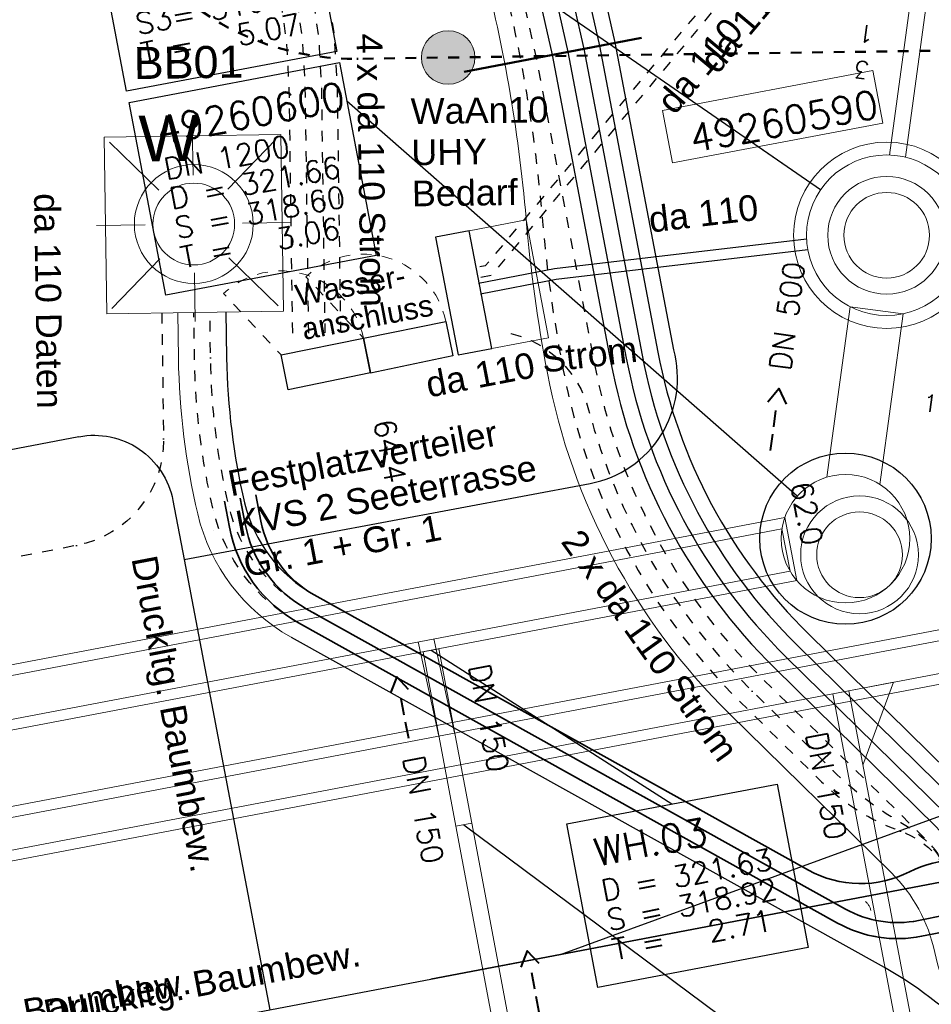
# Model space of a CAD drawing. Header units: metres. Extents: x -502 to 161, y -108 to 174.
# Tile 540 of 656: x -140 to -132, y 24 to 33. Entities that reach past the tile are written whole.
import ezdxf

# ---------------------------------------------------------------- set-up
doc = ezdxf.new("R2010")
doc.units = ezdxf.units.M
doc.header["$LTSCALE"] = 0.1
for name, pattern in [('103', [0.16875, 0.125, -0.01875, 0.00625, -0.01875]), ('2-1', [0.17, 0.06, -0.025, 0.06, -0.025]), ('202', [0.132, 0.0875, -0.019, 0.0065, -0.019]), ('237', [93, 75, -18]), ('33', [0.6, 0.2, -0.4])]:
    doc.linetypes.add(name, pattern=pattern)
for name, color, linetype in [('BRI31-005.05-5p02-Koordinierung Lageplan 4. BA ZOB West 2022-06-15', 7, 'Continuous'), ('BRI31-005.06-5f07-Koordinierung Lageplan 4. BA ZOB Fernbusbahnh', 7, 'Continuous'), ('BRI31-005.07-5f08-Koordinierung Lageplan 4. BA Radstation - Seeterrasse 2023-05-31', 7, 'Continuous'), ('BRI32-005.03-5f06-Koordinierung Schemaplan 4 BA ZOB Teilbereich 2 Ost - Bahnhofsallee 2023-01-21', 7, 'Continuous')]:
    doc.layers.add(name, color=color, linetype=linetype)
doc.styles.add('Arial', font='arial.ttf')
doc.styles.add('Txt', font='txt_____.ttf')

# ---------------------------------------------------------------- blocks, each defined once
blk = doc.blocks.new('WP_LP_1010')
at = {"color": 1, "linetype": 'Continuous', "lineweight": 9, "true_color": 0xff0000, "transparency": 33554687}
for p, q in [((0, 0.909893), (0, 0.454947)), ((-0.776636, 0.776649), (-0.321689, 0.321703)), ((0.321689, 0.321703), (0.776636, 0.776649)), ((-0.454947, 0), (-0.909893, 0)), ((0.454947, 0), (0.909893, 0)), ((-0.321689, -0.321689), (-0.776636, -0.776636)), ((0.321689, -0.321689), (0.776636, -0.776636)), ((0, -0.454947), (0, -0.909893))]:
    blk.add_line(p, q, dxfattribs=at)
at = {"color": 7, "linetype": 'Continuous', "lineweight": 20, "transparency": 33554687}
for p, q in [((0.8253, 0.8253), (-0.8253, 0.8253)), ((-0.8253, 0.8253), (-0.8253, -0.8253)), ((0.8253, 0.8253), (0.8253, -0.8253)), ((0.8253, -0.8253), (-0.8253, -0.8253))]:
    blk.add_line(p, q, dxfattribs=at)
for radius in [0.555163, 0.38185]:
    blk.add_circle((0, 0), radius, dxfattribs=at)
at = {"color": 1, "true_color": 0xff0000, "transparency": 33554687, "insert": (-0.503602, 1.019889), "char_height": 0.43, "attachment_point": 1, "line_spacing_factor": 0.25, "style": 'Arial'}
blk.add_mtext('W', dxfattribs=at)

msp = doc.modelspace()

# ---------------------------------------------------------------- hatches: boundary and pattern name
at = {"layer": 'BRI31-005.07-5f08-Koordinierung Lageplan 4. BA Radstation - Seeterrasse 2023-05-31', "linetype": 'Continuous', "lineweight": 0, "true_color": 0x00bfff, "transparency": 33554687}
h = msp.add_hatch(color=140, dxfattribs=at)
edge = h.paths.add_edge_path()
edge.add_arc((-136.2035, 32.4396), 0.25, 0, 90)
edge.add_arc((-136.2035, 32.4396), 0.25, 90, 180)
edge.add_arc((-136.2035, 32.4396), 0.25, 180, 270)
edge.add_arc((-136.2035, 32.4396), 0.25, 270, 360)

# ---------------------------------------------------------------- linework, layer by layer
at = {"layer": 'BRI31-005.05-5p02-Koordinierung Lageplan 4. BA ZOB West 2022-06-15', "color": 150, "linetype": 'Continuous', "lineweight": 25, "true_color": 0x007fff, "transparency": 33554687}
for p, q in [((-132.7244, 31.2049), (-137.6428, 34.5984)), ((-132.9431, 28.3408), (-137.1491, 32.0325)), ((-136.3631, 26.902), (-134.1139, 25.4666)), ((-136.0571, 25.273), (-133.5349, 23.3956))]:
    msp.add_line(p, q, dxfattribs=at)
at = {"layer": 'BRI31-005.05-5p02-Koordinierung Lageplan 4. BA ZOB West 2022-06-15', "color": 142, "linetype": 'Continuous', "lineweight": 35, "true_color": 0x0099cc, "transparency": 33554687}
msp.add_line((-136.3667, 23.8301), (-116.0951, 27.6913), dxfattribs=at)
at = {"layer": 'BRI31-005.05-5p02-Koordinierung Lageplan 4. BA ZOB West 2022-06-15', "color": 150, "linetype": 'Continuous', "lineweight": 18, "true_color": 0x007fff, "transparency": 33554687}
for p, q in [((-136.4845, 26.9805), (-136.289, 26.0987)), ((-136.3373, 27.0094), (-136.1426, 26.1311))]:
    msp.add_line(p, q, dxfattribs=at)
at = {"layer": 'BRI31-005.05-5p02-Koordinierung Lageplan 4. BA ZOB West 2022-06-15', "color": 7, "linetype": 'Continuous', "lineweight": 13, "transparency": 33554687}
msp.add_line((-132.4614, 26.5248), (-132.6088, 26.4967), dxfattribs=at)
at = {"layer": 'BRI31-005.05-5p02-Koordinierung Lageplan 4. BA ZOB West 2022-06-15', "color": 1, "linetype": 'Continuous', "lineweight": 18, "true_color": 0xff0000, "transparency": 33554687}
for p, q in [((-132.6088, 26.4967), (-131.7485, 21.9799)), ((-132.4614, 26.5248), (-131.6011, 22.008))]:
    msp.add_line(p, q, dxfattribs=at)
at = {"layer": 'BRI31-005.05-5p02-Koordinierung Lageplan 4. BA ZOB West 2022-06-15', "color": 7, "linetype": 'Continuous', "lineweight": 18, "transparency": 33554687, "flags": 128}
for points in [[(-139.7074, 34.7513), (-137.7424, 35.1239), (-137.2443, 32.4967), (-139.2092, 32.1241), (-139.7074, 34.7513)], [(-139.1824, 32.0203), (-137.2174, 32.3929), (-136.8758, 30.591), (-138.8407, 30.2184), (-139.1824, 32.0203)], [(-135.0964, 25.2803), (-133.1314, 25.6529), (-132.8419, 24.1261), (-134.8069, 23.7535), (-135.0964, 25.2803)]]:
    msp.add_lwpolyline(points, dxfattribs=at)
at = {"layer": 'BRI31-005.05-5p02-Koordinierung Lageplan 4. BA ZOB West 2022-06-15', "color": 150, "linetype": 'Continuous', "lineweight": 25, "true_color": 0x007fff, "transparency": 33554687, "flags": 128}
for points in [[(-139.7074, 34.7513), (-137.7424, 35.1239), (-137.2443, 32.4967), (-139.2092, 32.1241), (-139.7074, 34.7513)], [(-139.1824, 32.0203), (-137.2174, 32.3929), (-136.8758, 30.591), (-138.8407, 30.2184), (-139.1824, 32.0203)], [(-135.0964, 25.2803), (-133.1314, 25.6529), (-132.8419, 24.1261), (-134.8069, 23.7535), (-135.0964, 25.2803)]]:
    msp.add_lwpolyline(points, dxfattribs=at)
at = {"layer": 'BRI31-005.05-5p02-Koordinierung Lageplan 4. BA ZOB West 2022-06-15', "color": 7, "linetype": 'Continuous', "lineweight": 35, "transparency": 33554687, "flags": 128}
msp.add_lwpolyline([(-137.9985, 28.3529), (-137.9517, 28.1074), (-137.9517, 28.1074, 0.222031), (-137.456, 27.4213), (-137.456, 27.4213), (-132.8387, 24.8493), (-132.8387, 24.8493, 0.250888), (-131.8947, 24.8336), (-131.8947, 24.8336, -0.49815), (-130.4568, 24.1402), (-130.3624, 23.6677)], format="xyb", dxfattribs=at)
at = {"layer": 'BRI31-005.05-5p02-Koordinierung Lageplan 4. BA ZOB West 2022-06-15', "color": 1, "linetype": '237', "lineweight": 25, "true_color": 0xff0000, "transparency": 33554687, "flags": 128}
msp.add_lwpolyline([(-131.2239, 23.2192), (-131.2239, 23.2192, 0.081946), (-132.1286, 23.9386), (-132.1286, 23.9386), (-137.675, 27.0281), (-137.675, 27.0281, -0.222031), (-138.3937, 28.023), (-138.3937, 28.023), (-138.4406, 28.2686)], format="xyb", dxfattribs=at)
at = {"layer": 'BRI31-005.05-5p02-Koordinierung Lageplan 4. BA ZOB West 2022-06-15', "color": 190, "linetype": 'Continuous', "lineweight": 35, "true_color": 0x7f00ff, "transparency": 33554687, "flags": 128}
msp.add_lwpolyline([(-131.5364, 24.2798), (-131.7816, 24.2309), (-131.7816, 24.2309, -0.178125), (-132.5662, 24.354), (-132.5662, 24.354), (-137.602, 27.1592), (-137.602, 27.1592, -0.222031), (-138.2463, 28.0511), (-138.2463, 28.0511), (-138.2932, 28.2967)], format="xyb", dxfattribs=at)
at = {"layer": 'BRI31-005.05-5p02-Koordinierung Lageplan 4. BA ZOB West 2022-06-15', "color": 3, "linetype": 'Continuous', "lineweight": 35, "true_color": 0x00ff00, "transparency": 33554687, "flags": 128}
msp.add_lwpolyline([(-131.5657, 24.4269), (-131.8109, 24.378, -0.178125), (-132.4932, 24.4851), (-137.529, 27.2902), (-137.529, 27.2902, -0.222031), (-138.099, 28.0792), (-138.099, 28.0792), (-138.1459, 28.3248)], format="xyb", dxfattribs=at)
at = {"layer": 'BRI31-005.05-5p02-Koordinierung Lageplan 4. BA ZOB West 2022-06-15', "color": 150, "linetype": 'Continuous', "lineweight": 18, "true_color": 0x007fff, "transparency": 33554687, "flags": 128}
for points in [[(-199.1865, 14.9355), (-132.9464, 27.5531), (-133.0587, 28.1425), (-199.2988, 15.5249)], [(-199.16, 15.0424), (-133.0104, 27.6427), (-133.0852, 28.0356), (-199.2348, 15.4353)], [(-135.9834, 25.2868), (-136.2894, 26.9158), (-136.4368, 26.8882), (-136.1308, 25.2592)], [(-134.8544, 19.2789), (-135.9834, 25.2869), (-136.1308, 25.2591), (-135.0018, 19.2511)]]:
    msp.add_lwpolyline(points, dxfattribs=at)
at = {"layer": 'BRI31-005.05-5p02-Koordinierung Lageplan 4. BA ZOB West 2022-06-15', "color": 1, "linetype": 'Continuous', "lineweight": 18, "true_color": 0xff0000, "transparency": 33554687, "flags": 128}
for points in [[(-192.8945, 14.9125), (-129.0571, 27.0714), (-129.1507, 27.5625), (-192.9881, 15.4036)], [(-192.8784, 15.0173), (-129.1107, 27.163), (-129.1669, 27.4577), (-192.9345, 15.312)], [(-132.4614, 26.5248), (-132.0439, 26.6043), (-132.3291, 25.8301)]]:
    msp.add_lwpolyline(points, dxfattribs=at)
at = {"layer": 'BRI31-005.05-5p02-Koordinierung Lageplan 4. BA ZOB West 2022-06-15', "color": 150, "linetype": 'Continuous', "lineweight": 25, "true_color": 0x007fff, "transparency": 33554687}
msp.add_circle((-132.4921, 27.945), 0.8, dxfattribs=at)
at = {"layer": 'BRI31-005.06-5f07-Koordinierung Lageplan 4. BA ZOB Fernbusbahnh', "color": 142, "linetype": 'Continuous', "lineweight": 30, "true_color": 0x0099cc, "transparency": 33554687, "flags": 128}
msp.add_lwpolyline([(-196.8868, 12.3026), (-136.3667, 23.8301), (-135.1535, 24.0611), (-128.2846, 26.5673), (-128.2846, 26.5673, -0.040166), (-126.7385, 26.9945), (-126.7385, 26.9945), (-121.2724, 28.0416), (-121.2724, 28.0416, -0.112761), (-116.8214, 27.8844), (-116.8214, 27.8844), (-106.3982, 25.113)], format="xyb", dxfattribs=at)
at = {"layer": 'BRI31-005.07-5f08-Koordinierung Lageplan 4. BA Radstation - Seeterrasse 2023-05-31', "color": 1, "linetype": 'Continuous', "lineweight": 50, "true_color": 0xff0000, "transparency": 33554687}
msp.add_line((-136.0554, 32.3071), (-134.3971, 32.6229), dxfattribs=at)
msp.add_line((-136.0554, 32.3071), (-134.3971, 32.6229), dxfattribs=at)
at = {"layer": 'BRI31-005.07-5f08-Koordinierung Lageplan 4. BA Radstation - Seeterrasse 2023-05-31', "color": 150, "linetype": 'Continuous', "lineweight": 20, "true_color": 0x007fff, "transparency": 33554687}
for p, q in [((-132.7244, 31.2049), (-133.3066, 31.6066)), ((-132.7244, 31.2049), (-133.3066, 31.6066)), ((-136.3631, 26.902), (-134.1139, 25.4666)), ((-136.3631, 26.902), (-134.1139, 25.4666)), ((-136.0571, 25.273), (-133.5349, 23.3956)), ((-136.0571, 25.273), (-133.5349, 23.3956))]:
    msp.add_line(p, q, dxfattribs=at)
at = {"layer": 'BRI31-005.07-5f08-Koordinierung Lageplan 4. BA Radstation - Seeterrasse 2023-05-31', "color": 250, "linetype": 'Continuous', "lineweight": 20, "true_color": 0x333333, "transparency": 33554687}
for p, q in [((-135.4748, 30.9225), (-136.0062, 30.821)), ((-135.4748, 30.9225), (-136.0062, 30.821)), ((-135.2648, 29.8223), (-135.7962, 29.7209)), ((-135.2648, 29.8223), (-135.7962, 29.7209))]:
    msp.add_line(p, q, dxfattribs=at)
at = {"layer": 'BRI31-005.07-5f08-Koordinierung Lageplan 4. BA Radstation - Seeterrasse 2023-05-31', "color": 7, "linetype": 'Continuous', "lineweight": 9, "transparency": 33554687}
for p, q in [((-135.2648, 29.8223), (-135.4748, 30.9225)), ((-135.2648, 29.8223), (-135.4748, 30.9225)), ((-136.0062, 30.821), (-135.7962, 29.7209)), ((-136.0062, 30.821), (-135.7962, 29.7209)), ((-132.4614, 26.5248), (-132.6088, 26.4967)), ((-132.4614, 26.5248), (-132.6088, 26.4967))]:
    msp.add_line(p, q, dxfattribs=at)
at = {"layer": 'BRI31-005.07-5f08-Koordinierung Lageplan 4. BA Radstation - Seeterrasse 2023-05-31', "color": 7, "linetype": 'Continuous', "lineweight": 30, "transparency": 33554687}
for p, q in [((-132.8562, 30.7412), (-135.2111, 30.4641)), ((-132.8562, 30.7412), (-135.2111, 30.4641)), ((-132.8445, 30.6419), (-135.1959, 30.3652)), ((-132.8445, 30.6419), (-135.1959, 30.3652)), ((-135.2111, 30.4641), (-135.9214, 30.3285)), ((-135.2111, 30.4641), (-135.9214, 30.3285)), ((-135.1959, 30.3652), (-135.9027, 30.2302)), ((-135.1959, 30.3652), (-135.9027, 30.2302))]:
    msp.add_line(p, q, dxfattribs=at)
at = {"layer": 'BRI31-005.07-5f08-Koordinierung Lageplan 4. BA Radstation - Seeterrasse 2023-05-31', "color": 150, "linetype": 'Continuous', "lineweight": 13, "true_color": 0x007fff, "transparency": 33554687}
for p, q in [((-136.4845, 26.9805), (-136.289, 26.0987)), ((-136.4845, 26.9805), (-136.289, 26.0987)), ((-136.3373, 27.0094), (-136.1426, 26.1311)), ((-136.3373, 27.0094), (-136.1426, 26.1311))]:
    msp.add_line(p, q, dxfattribs=at)
at = {"layer": 'BRI31-005.07-5f08-Koordinierung Lageplan 4. BA Radstation - Seeterrasse 2023-05-31', "color": 1, "linetype": 'Continuous', "lineweight": 13, "true_color": 0xff0000, "transparency": 33554687}
for p, q in [((-132.6088, 26.4967), (-131.7485, 21.9799)), ((-132.6088, 26.4967), (-131.7485, 21.9799)), ((-132.6088, 26.4967), (-131.7485, 21.9799)), ((-132.6088, 26.4967), (-131.7485, 21.9799)), ((-132.4614, 26.5248), (-131.6011, 22.008)), ((-132.4614, 26.5248), (-131.6011, 22.008)), ((-132.4614, 26.5248), (-131.6011, 22.008)), ((-132.4614, 26.5248), (-131.6011, 22.008))]:
    msp.add_line(p, q, dxfattribs=at)
at = {"layer": 'BRI31-005.07-5f08-Koordinierung Lageplan 4. BA Radstation - Seeterrasse 2023-05-31', "color": 4, "linetype": '103', "lineweight": 50, "true_color": 0x00ffff, "transparency": 33554687, "flags": 128}
msp.add_lwpolyline([(-254.9323, 33.2388), (-254.9323, 33.2388, -0.133546), (-234.307, 40.072), (-234.307, 40.072), (-218.1974, 40.9476, -0.112636), (-213.1987, 40.0894, 0.175809), (-206.7253, 39.7865), (-199.6071, 41.9966), (-199.6071, 41.9966, -0.078169), (-198.0875, 42.321), (-198.0875, 42.321), (-197.1289, 42.3731, -0.05937), (-195.9481, 42.2971, 0.059369), (-194.7673, 42.2211), (-174.6311, 43.3154), (-169.7461, 43.3836), (-169.7461, 43.3836, 0.029754), (-166.4019, 43.6297), (-166.4019, 43.6297, -0.011354), (-164.1226, 43.8819), (-164.1226, 43.8819, 0.110668), (-162.0389, 44.5447), (-162.0389, 44.5447), (-161.5755, 44.8167), (-160.5386, 45.4255, -0.34828), (-156.8475, 44.9074), (-154.481, 42.4229), (-154.481, 42.4229, 0.105958), (-147.6918, 37.7922), (-147.6918, 37.7922), (-147.6918, 37.7922, -0.052347), (-138.4897, 32.8595), (-138.4897, 32.8595), (-138.4897, 32.8595, 0.153853), (-137.05, 32.4278), (-137.05, 32.4278), (-136.2035, 32.4396), (-129.921, 32.5273), (-129.921, 32.5273, 0.3685), (-125.043, 36.8064), (-125.043, 36.8064), (-123.4213, 47.9433, -0.104398), (-122.7079, 49.8817), (-117.1746, 58.6941), (-117.1746, 58.6941, -0.222151), (-112.5109, 61.7026), (-112.5109, 61.7026)], format="xyb", dxfattribs=at)
at = {"layer": 'BRI31-005.07-5f08-Koordinierung Lageplan 4. BA Radstation - Seeterrasse 2023-05-31', "color": 3, "linetype": 'Continuous', "lineweight": 30, "true_color": 0x00ff00, "transparency": 33554687, "flags": 128}
for points in [[(-152.0077, 44.0978), (-149.1285, 41.1862), (-149.1285, 41.1862, 0.112767), (-147.1905, 39.9592), (-147.1905, 39.9592), (-145.414, 39.331, 0.037213), (-142.3995, 38.5114, -0.01205), (-139.3399, 37.8426), (-139.3399, 37.8426, -0.285044), (-134.9815, 33.4029), (-134.9815, 33.4029), (-134.7896, 32.5481), (-134.2449, 29.6871), (-134.2449, 29.6871, 0.152657), (-132.8378, 27.0562), (-132.8378, 27.0562), (-131.3428, 25.5869, -0.007309), (-131.3097, 25.5538, -0.145681), (-130.6377, 24.2823), (-130.5091, 23.6383)], [(-147.1905, 39.9592), (-145.414, 39.331, 0.037213), (-142.3995, 38.5114, -0.01205), (-139.3399, 37.8426), (-139.3399, 37.8426, -0.285044), (-134.9815, 33.4029), (-134.9815, 33.4029), (-134.7896, 32.5481), (-134.2449, 29.6871), (-134.2449, 29.6871, 0.152657), (-132.8378, 27.0562), (-132.8378, 27.0562), (-131.3428, 25.5869, -0.007309), (-131.3097, 25.5538, -0.145681), (-130.6377, 24.2823), (-130.5091, 23.6383)]]:
    msp.add_lwpolyline(points, format="xyb", dxfattribs=at)
at = {"layer": 'BRI31-005.07-5f08-Koordinierung Lageplan 4. BA Radstation - Seeterrasse 2023-05-31', "color": 7, "linetype": 'Continuous', "lineweight": 30, "transparency": 33554687, "flags": 128}
for points in [[(-152.1144, 43.9923), (-149.2351, 41.0807), (-149.2351, 41.0807, 0.112774), (-147.2405, 39.8177), (-147.2405, 39.8177), (-145.464, 39.1896, 0.037032), (-142.4429, 38.367, -0.012109), (-139.3754, 37.6969), (-139.3754, 37.6969, -0.285019), (-135.1279, 33.3705), (-135.1279, 33.3705), (-134.937, 32.5201), (-134.3923, 29.6591), (-134.3923, 29.6591, 0.152657), (-132.943, 26.9492), (-132.943, 26.9492), (-131.4479, 25.4799), (-131.4479, 25.4799, -0.007585), (-131.4168, 25.4487), (-131.4168, 25.4487), (-131.4168, 25.4487, -0.145681), (-130.7848, 24.253), (-130.7848, 24.253), (-130.6564, 23.609)], [(-152.0421, 42.7598, 0.088832), (-151.208, 42.1778), (-151.208, 42.1778, -0.089956), (-150.3756, 41.5941), (-150.3756, 41.5941), (-149.555, 40.7642, 0.115671), (-147.3292, 39.3722), (-144.4759, 38.3994, 0.064694), (-143.4698, 38.1986), (-143.4698, 38.1986, -0.030773), (-142.4998, 38.0724), (-142.4998, 38.0724), (-142.4998, 38.0724, -0.012109), (-139.4465, 37.4055), (-139.4465, 37.4055), (-139.4465, 37.4055, -0.284968), (-135.4209, 33.3058), (-135.4209, 33.3058), (-135.2317, 32.464), (-134.687, 29.603, 0.152638), (-133.1535, 26.7355), (-131.6461, 25.2538, -0.150399), (-131.3244, 24.6586)], [(-147.2405, 39.8177), (-145.464, 39.1896, 0.037032), (-142.4429, 38.367, -0.012109), (-139.3754, 37.6969), (-139.3754, 37.6969, -0.285019), (-135.1279, 33.3705), (-135.1279, 33.3705), (-134.937, 32.5201), (-134.3923, 29.6591), (-134.3923, 29.6591, 0.152657), (-132.943, 26.9492), (-132.943, 26.9492), (-131.4479, 25.4799), (-131.4479, 25.4799, -0.007585), (-131.4168, 25.4487), (-131.4168, 25.4487), (-131.4168, 25.4487, -0.145681), (-130.7848, 24.253), (-130.7848, 24.253), (-130.6564, 23.609)], [(-135.2744, 33.3382), (-135.0843, 32.492), (-134.5396, 29.631, 0.152638), (-133.0484, 26.8425), (-131.5409, 25.3607), (-131.5409, 25.3607, -0.1504), (-131.1773, 24.6879), (-131.1773, 24.6879)], [(-138.279, 30.0631), (-138.2726, 29.6349, 0.054315), (-138.1044, 28.279, 0.210693), (-137.456, 27.4213), (-132.8387, 24.8493), (-132.8387, 24.8493, 0.250888), (-131.8947, 24.8336), (-131.8947, 24.8336, -0.49815), (-130.4568, 24.1402), (-130.3624, 23.6677)], [(-138.279, 30.0631), (-138.2726, 29.6349, 0.054315), (-138.1044, 28.279, 0.210693), (-137.456, 27.4213), (-132.8387, 24.8493), (-132.8387, 24.8493, 0.250888), (-131.8947, 24.8336), (-131.8947, 24.8336, -0.49815), (-130.4568, 24.1402), (-130.3624, 23.6677)]]:
    msp.add_lwpolyline(points, format="xyb", dxfattribs=at)
at = {"layer": 'BRI31-005.07-5f08-Koordinierung Lageplan 4. BA Radstation - Seeterrasse 2023-05-31', "color": 3, "linetype": '2-1', "lineweight": 30, "true_color": 0x00ff00, "transparency": 33554687, "flags": 128}
for points in [[(-137.2054, 29.8701), (-137.2375, 32.1677, 0.350863), (-141.5665, 37.4252, 0.004054), (-142.5852, 37.6306, 0.030773), (-143.5002, 37.7496), (-143.5002, 37.7496, -0.06529), (-144.6301, 37.9765), (-144.6301, 37.9765), (-147.4744, 38.9463, -0.115703), (-149.875, 40.4478), (-150.6956, 41.2776), (-150.6956, 41.2776, -0.021743), (-151.3681, 42.0195), (-151.3681, 42.0195), (-151.3681, 42.0195, 0.022861), (-152.0421, 42.7598), (-152.0421, 42.7598)], [(-131.4715, 24.6292, 0.1504), (-131.7512, 25.1468), (-133.2587, 26.6285, -0.152638), (-134.8343, 29.5749), (-135.379, 32.4359), (-135.5673, 33.2734), (-135.5673, 33.2734, 0.284942), (-139.4821, 37.2597), (-139.4821, 37.2597), (-139.4821, 37.2597, 0.012109), (-142.5283, 37.9252), (-142.5283, 37.9252), (-142.5283, 37.9252, 0.030773), (-143.4799, 38.0489), (-143.4799, 38.0489), (-143.4799, 38.0489, -0.06529), (-144.5333, 38.2605), (-144.5333, 38.2605), (-147.3776, 39.2302), (-147.3776, 39.2302, -0.115682), (-149.6617, 40.6588), (-149.6617, 40.6588), (-150.4823, 41.4886, 0.089986), (-151.3144, 42.072, -0.088862), (-152.1483, 42.6539)], [(-152.1483, 42.6539), (-152.1483, 42.6539, -0.02287), (-151.4744, 41.9138), (-151.4744, 41.9138), (-151.4744, 41.9138, 0.021749), (-150.8023, 41.1722), (-150.8023, 41.1722), (-149.9817, 40.3424, 0.115713), (-147.5228, 38.8043), (-144.6881, 37.8378, 0.065846), (-143.5104, 37.5999, -0.031099), (-142.6043, 37.4815), (-142.6043, 37.4815, -0.004017), (-141.5973, 37.2784), (-141.5973, 37.2784, -0.350863), (-137.3875, 32.1656), (-137.3875, 32.1656), (-137.3554, 29.868)], [(-137.5054, 29.8659), (-137.5375, 32.1635, 0.350863), (-141.6282, 37.1316), (-141.6282, 37.1316, 0.004017), (-142.6327, 37.3342), (-142.6327, 37.3342), (-142.6327, 37.3342, 0.031105), (-143.5206, 37.4503), (-143.5206, 37.4503), (-143.5206, 37.4503, -0.065289), (-144.7269, 37.6926), (-144.7269, 37.6926), (-147.5712, 38.6623), (-147.5712, 38.6623, -0.115723), (-150.0883, 40.2369), (-150.0883, 40.2369), (-150.9089, 41.0667, -0.021756), (-151.5809, 41.8081), (-151.5809, 41.8081, 0.022877), (-152.2544, 42.5479), (-152.2544, 42.5479)], [(-137.6554, 29.8638), (-137.6874, 32.1614, 0.350863), (-141.659, 36.9848), (-141.659, 36.9848, 0.004054), (-142.6706, 37.1888), (-142.6706, 37.1888), (-142.6706, 37.1888, 0.030773), (-143.5307, 37.3006), (-143.5307, 37.3006, -0.065839), (-144.7854, 37.554), (-147.6196, 38.5203), (-147.6196, 38.5203, -0.115732), (-150.195, 40.1314), (-150.195, 40.1314), (-151.0156, 40.9612), (-151.0156, 40.9612, -0.021762), (-151.6873, 41.7024), (-151.6873, 41.7024), (-151.6873, 41.7024, 0.02288), (-152.3606, 42.442), (-152.3606, 42.442)], [(-131.5657, 24.4269), (-131.8109, 24.378, -0.178125), (-132.4932, 24.4851), (-137.529, 27.2902), (-137.529, 27.2902, -0.210693), (-138.2504, 28.2445), (-138.2504, 28.2445), (-138.2504, 28.2445, -0.054315), (-138.4226, 29.6327), (-138.4226, 29.6327), (-138.429, 30.061)], [(-131.5657, 24.4269), (-131.8109, 24.378, -0.178125), (-132.4932, 24.4851), (-137.529, 27.2902), (-137.529, 27.2902, -0.210693), (-138.2504, 28.2445), (-138.2504, 28.2445), (-138.2504, 28.2445, -0.054315), (-138.4226, 29.6327), (-138.4226, 29.6327), (-138.429, 30.061)], [(-135.6179, 29.8628), (-135.6179, 29.8628, -0.273925), (-134.891, 29.1483), (-134.891, 29.1483), (-134.891, 29.1483, 0.134498), (-133.3638, 26.5215), (-133.3638, 26.5215), (-132.6102, 25.7807, 0.064391), (-131.9294, 25.2652), (-131.9294, 25.2652, -0.216877), (-131.4715, 24.6292), (-131.4715, 24.6292)], [(-135.6179, 29.8628), (-135.6179, 29.8628, -0.273925), (-134.891, 29.1483), (-134.891, 29.1483), (-134.891, 29.1483, 0.134498), (-133.3638, 26.5215), (-133.3638, 26.5215), (-132.6102, 25.7807, 0.064391), (-131.9294, 25.2652), (-131.9294, 25.2652, -0.216877), (-131.4715, 24.6292), (-131.4715, 24.6292)]]:
    msp.add_lwpolyline(points, format="xyb", dxfattribs=at)
at = {"layer": 'BRI31-005.07-5f08-Koordinierung Lageplan 4. BA Radstation - Seeterrasse 2023-05-31', "color": 190, "linetype": '2-1', "lineweight": 30, "true_color": 0x7f00ff, "transparency": 33554687, "flags": 128}
for points in [[(-141.1509, 41.862), (-138.5571, 39.9265, -0.172085), (-136.7004, 37.1469), (-135.7102, 33.2372), (-135.7102, 33.2372, -0.040718), (-135.3278, 30.964), (-135.3278, 30.964, 0.025662), (-135.1293, 29.5201), (-135.1293, 29.5201, 0.152696), (-133.469, 26.4146), (-133.469, 26.4146), (-132.7161, 25.6746, 0.109772), (-131.9787, 25.2141), (-131.9787, 25.2141, -0.264521), (-131.4717, 24.6292), (-131.4717, 24.6292)], [(-138.8789, 30.0547), (-138.8614, 28.8788), (-138.8614, 28.8788, -0.364202), (-139.6738, 27.8816), (-139.6738, 27.8816), (-152.3904, 25.4542), (-152.3904, 25.4542, -0.198912), (-153.1399, 25.6093), (-153.1399, 25.6093), (-153.9752, 26.1768)], [(-138.8789, 30.0547), (-138.8614, 28.8788), (-138.8614, 28.8788, -0.364202), (-139.6738, 27.8816), (-139.6738, 27.8816), (-152.3904, 25.4542), (-152.3904, 25.4542, -0.198912), (-153.1399, 25.6093), (-153.1399, 25.6093), (-153.9752, 26.1768)], [(-131.5364, 24.2798), (-131.7816, 24.2309), (-131.7816, 24.2309, -0.178125), (-132.5662, 24.354), (-132.5662, 24.354), (-137.602, 27.1592), (-137.602, 27.1592, -0.210693), (-138.3964, 28.2101), (-138.3964, 28.2101), (-138.3964, 28.2101, -0.054315), (-138.5726, 29.6305), (-138.5726, 29.6305), (-138.579, 30.0589)], [(-131.5364, 24.2798), (-131.7816, 24.2309), (-131.7816, 24.2309, -0.178125), (-132.5662, 24.354), (-132.5662, 24.354), (-137.602, 27.1592), (-137.602, 27.1592, -0.210693), (-138.3964, 28.2101), (-138.3964, 28.2101), (-138.3964, 28.2101, -0.054315), (-138.5726, 29.6305), (-138.5726, 29.6305), (-138.579, 30.0589)]]:
    msp.add_lwpolyline(points, format="xyb", dxfattribs=at)
at = {"layer": 'BRI31-005.07-5f08-Koordinierung Lageplan 4. BA Radstation - Seeterrasse 2023-05-31', "color": 1, "linetype": 'Continuous', "lineweight": 20, "true_color": 0xff0000, "transparency": 33554687, "flags": 128}
for points in [[(-131.2897, 23.2966, -0.117463), (-131.6584, 24.0791), (-131.6584, 24.0791, 0.147933), (-132.0667, 24.8259), (-132.0667, 24.8259), (-133.5762, 26.3096, -0.152515), (-135.2764, 29.4908, -0.025735), (-135.4751, 30.9353), (-135.4751, 30.9353, 0.044386), (-135.9097, 33.4089), (-135.9097, 33.4089, 0.089102), (-136.6633, 35.0083), (-136.6633, 35.0083, 0.034764), (-137.6968, 36.2668), (-137.6968, 36.2668)], [(-131.2897, 23.2966, -0.117463), (-131.6584, 24.0791), (-131.6584, 24.0791, 0.147933), (-132.0667, 24.8259), (-132.0667, 24.8259), (-133.5762, 26.3096, -0.152515), (-135.2764, 29.4908, -0.025735), (-135.4751, 30.9353), (-135.4751, 30.9353, 0.044386), (-135.9097, 33.4089), (-135.9097, 33.4089, 0.089102), (-136.6633, 35.0083), (-136.6633, 35.0083, 0.034764), (-137.6968, 36.2668), (-137.6968, 36.2668)], [(-131.2239, 23.2192), (-131.2239, 23.2192, 0.081946), (-132.1286, 23.9386), (-132.1286, 23.9386), (-137.675, 27.0281, -0.210693), (-138.5423, 28.1756), (-138.5423, 28.1756, -0.054314), (-138.7226, 29.6282), (-138.7226, 29.6282), (-138.7289, 30.0568)], [(-131.2239, 23.2192), (-131.2239, 23.2192, 0.081946), (-132.1286, 23.9386), (-132.1286, 23.9386), (-137.675, 27.0281, -0.210693), (-138.5423, 28.1756), (-138.5423, 28.1756, -0.054314), (-138.7226, 29.6282), (-138.7226, 29.6282), (-138.7289, 30.0568)]]:
    msp.add_lwpolyline(points, format="xyb", dxfattribs=at)
at = {"layer": 'BRI31-005.07-5f08-Koordinierung Lageplan 4. BA Radstation - Seeterrasse 2023-05-31', "color": 7, "linetype": '202', "lineweight": 30, "transparency": 33554687, "flags": 128}
for points in [[(-132.6577, 34.0501), (-132.8912, 34.0296), (-135.8564, 30.4936), (-135.9495, 30.4758)], [(-132.6577, 34.0501), (-132.8912, 34.0296), (-135.8564, 30.4936), (-135.9495, 30.4758)], [(-132.649, 33.9505), (-132.8412, 33.9336), (-135.8027, 30.402), (-135.9308, 30.3776)], [(-132.649, 33.9505), (-132.8412, 33.9336), (-135.8027, 30.402), (-135.9308, 30.3776)]]:
    msp.add_lwpolyline(points, dxfattribs=at)
at = {"layer": 'BRI31-005.07-5f08-Koordinierung Lageplan 4. BA Radstation - Seeterrasse 2023-05-31', "color": 142, "linetype": 'Continuous', "lineweight": 30, "true_color": 0x0099cc, "transparency": 33554687, "flags": 128}
for points in [[(-138.6695, 27.7505), (-134.878, 28.4605), (-134.878, 28.4605, 0.437807), (-134.0965, 29.7095), (-134.0965, 29.7095), (-134.6427, 32.5786), (-134.8351, 33.4357, 0.177496)], [(-139.6522, 28.8975), (-146.8506, 27.5189, -0.165426), (-150.0401, 27.9641)], [(-139.6522, 28.8975), (-139.6522, 28.8975, -0.414515), (-138.7743, 28.3012), (-138.7743, 28.3012), (-138.6695, 27.7505), (-137.8684, 23.544)], [(-196.8868, 12.3026), (-136.3667, 23.8301), (-135.1535, 24.0611), (-128.2846, 26.5673), (-128.2846, 26.5673, -0.040166), (-126.7385, 26.9945), (-126.7385, 26.9945), (-121.2724, 28.0416), (-121.2724, 28.0416, -0.112761), (-116.8214, 27.8844), (-116.8214, 27.8844), (-106.3982, 25.113)], [(-196.8868, 12.3026), (-136.3667, 23.8301), (-135.1535, 24.0611), (-128.2846, 26.5673), (-128.2846, 26.5673, -0.040166), (-126.7385, 26.9945), (-126.7385, 26.9945), (-121.2724, 28.0416), (-121.2724, 28.0416, -0.112761), (-116.8214, 27.8844), (-116.8214, 27.8844), (-106.3982, 25.113)]]:
    msp.add_lwpolyline(points, format="xyb", dxfattribs=at)
at = {"layer": 'BRI31-005.07-5f08-Koordinierung Lageplan 4. BA Radstation - Seeterrasse 2023-05-31', "color": 150, "linetype": 'Continuous', "lineweight": 13, "true_color": 0x007fff, "transparency": 33554687, "flags": 128}
for points in [[(-131.9322, 31.5083), (-131.7172, 33.0898), (-131.8658, 33.11), (-132.0809, 31.5285)], [(-131.9322, 31.5083), (-131.7172, 33.0898), (-131.8658, 33.11), (-132.0809, 31.5285)], [(-132.171, 28.4518), (-131.9546, 30.0447), (-132.45, 30.112), (-132.6664, 28.5191)], [(-132.171, 28.4518), (-131.9546, 30.0447), (-132.45, 30.112), (-132.6664, 28.5191)], [(-199.1865, 14.9355), (-132.9464, 27.5531), (-133.0587, 28.1425), (-199.2988, 15.5249)], [(-199.1865, 14.9355), (-132.9464, 27.5531), (-133.0587, 28.1425), (-199.2988, 15.5249)], [(-199.16, 15.0424), (-133.0104, 27.6427), (-133.0852, 28.0356), (-199.2348, 15.4353)], [(-199.16, 15.0424), (-133.0104, 27.6427), (-133.0852, 28.0356), (-199.2348, 15.4353)], [(-135.9834, 25.2868), (-136.2894, 26.9158), (-136.4368, 26.8882), (-136.1308, 25.2592)], [(-135.9834, 25.2868), (-136.2894, 26.9158), (-136.4368, 26.8882), (-136.1308, 25.2592)], [(-134.8544, 19.2789), (-135.9834, 25.2869), (-136.1308, 25.2591), (-135.0018, 19.2511)], [(-134.8544, 19.2789), (-135.9834, 25.2869), (-136.1308, 25.2591), (-135.0018, 19.2511)]]:
    msp.add_lwpolyline(points, dxfattribs=at)
at = {"layer": 'BRI31-005.07-5f08-Koordinierung Lageplan 4. BA Radstation - Seeterrasse 2023-05-31', "color": 7, "linetype": 'Continuous', "lineweight": 13, "transparency": 33554687, "flags": 128}
for points in [[(-134.2011, 31.9459), (-132.2361, 32.3185), (-132.143, 31.8273), (-134.108, 31.4547), (-134.2011, 31.9459)], [(-134.2011, 31.9459), (-132.2361, 32.3185), (-132.143, 31.8273), (-134.108, 31.4547), (-134.2011, 31.9459)], [(-135.0964, 25.2803), (-133.1314, 25.6529), (-132.8419, 24.1261), (-134.8069, 23.7535), (-135.0964, 25.2803)], [(-135.0964, 25.2803), (-133.1314, 25.6529), (-132.8419, 24.1261), (-134.8069, 23.7535), (-135.0964, 25.2803)]]:
    msp.add_lwpolyline(points, dxfattribs=at)
at = {"layer": 'BRI31-005.07-5f08-Koordinierung Lageplan 4. BA Radstation - Seeterrasse 2023-05-31', "color": 150, "linetype": 'Continuous', "lineweight": 20, "true_color": 0x007fff, "transparency": 33554687, "flags": 128}
for points in [[(-134.2011, 31.9459), (-132.2361, 32.3185), (-132.143, 31.8273), (-134.108, 31.4547), (-134.2011, 31.9459)], [(-134.2011, 31.9459), (-132.2361, 32.3185), (-132.143, 31.8273), (-134.108, 31.4547), (-134.2011, 31.9459)], [(-135.0964, 25.2803), (-133.1314, 25.6529), (-132.8419, 24.1261), (-134.8069, 23.7535), (-135.0964, 25.2803)], [(-135.0964, 25.2803), (-133.1314, 25.6529), (-132.8419, 24.1261), (-134.8069, 23.7535), (-135.0964, 25.2803)]]:
    msp.add_lwpolyline(points, dxfattribs=at)
at = {"layer": 'BRI31-005.07-5f08-Koordinierung Lageplan 4. BA Radstation - Seeterrasse 2023-05-31', "color": 7, "linetype": 'Continuous', "lineweight": 30, "transparency": 33554687, "flags": 128}
for points in [[(-136.1105, 29.6609), (-135.7962, 29.7209), (-136.0062, 30.821), (-136.3205, 30.761), (-136.1105, 29.6609)], [(-136.1105, 29.6609), (-135.7962, 29.7209), (-136.0062, 30.821), (-136.3205, 30.761), (-136.1105, 29.6609)], [(-136.9948, 29.8179), (-136.2256, 29.9749), (-136.1596, 29.6515), (-136.9281, 29.4913), (-136.9948, 29.8179)], [(-136.9948, 29.8179), (-136.2256, 29.9749), (-136.1596, 29.6515), (-136.9281, 29.4913), (-136.9948, 29.8179)], [(-137.7639, 29.661), (-136.9948, 29.8179), (-136.9288, 29.4946), (-137.6973, 29.3343), (-137.7639, 29.661)], [(-137.7639, 29.661), (-136.9948, 29.8179), (-136.9288, 29.4946), (-137.6973, 29.3343), (-137.7639, 29.661)]]:
    msp.add_lwpolyline(points, dxfattribs=at)
at = {"layer": 'BRI31-005.07-5f08-Koordinierung Lageplan 4. BA Radstation - Seeterrasse 2023-05-31', "color": 7, "linetype": '202', "lineweight": 13, "transparency": 33554687, "flags": 128}
for points in [[(-136.2256, 29.9749, 0.586624), (-137.5314, 30.3909), (-136.9948, 29.8179)], [(-136.2256, 29.9749, 0.586624), (-137.5314, 30.3909), (-136.9948, 29.8179)], [(-136.9948, 29.8179, 0.586625), (-138.3005, 30.2339), (-137.7639, 29.661)], [(-136.9948, 29.8179, 0.586625), (-138.3005, 30.2339), (-137.7639, 29.661)]]:
    msp.add_lwpolyline(points, format="xyb", dxfattribs=at)
at = {"layer": 'BRI31-005.07-5f08-Koordinierung Lageplan 4. BA Radstation - Seeterrasse 2023-05-31', "color": 1, "linetype": 'Continuous', "lineweight": 13, "true_color": 0xff0000, "transparency": 33554687, "flags": 128}
for points in [[(-192.8945, 14.9125), (-129.0571, 27.0714), (-129.1507, 27.5625), (-192.9881, 15.4036)], [(-192.8945, 14.9125), (-129.0571, 27.0714), (-129.1507, 27.5625), (-192.9881, 15.4036)], [(-192.8784, 15.0173), (-129.1107, 27.163), (-129.1669, 27.4577), (-192.9345, 15.312)], [(-192.8784, 15.0173), (-129.1107, 27.163), (-129.1669, 27.4577), (-192.9345, 15.312)], [(-132.4614, 26.5248), (-132.0439, 26.6043), (-132.3291, 25.8301)], [(-132.4614, 26.5248), (-132.0439, 26.6043), (-132.3291, 25.8301)], [(-132.4614, 26.5248), (-132.0439, 26.6043), (-132.3291, 25.8301)], [(-132.4614, 26.5248), (-132.0439, 26.6043), (-132.3291, 25.8301)]]:
    msp.add_lwpolyline(points, dxfattribs=at)
at = {"layer": 'BRI31-005.07-5f08-Koordinierung Lageplan 4. BA Radstation - Seeterrasse 2023-05-31', "color": 6, "linetype": '33', "lineweight": 9, "true_color": 0xff00ff, "transparency": 33554687, "flags": 128}
msp.add_lwpolyline([(-132.2561, 24.4727, 0.216877), (-132.3266, 24.5707)], format="xyb", dxfattribs=at)
msp.add_lwpolyline([(-132.2561, 24.4727, 0.216877), (-132.3266, 24.5707)], format="xyb", dxfattribs=at)
at = {"layer": 'BRI31-005.07-5f08-Koordinierung Lageplan 4. BA Radstation - Seeterrasse 2023-05-31', "color": 7, "linetype": 'Continuous', "lineweight": 20, "transparency": 33554687}
msp.add_circle((-136.2035, 32.4396), 0.25, dxfattribs=at)
at = {"layer": 'BRI31-005.07-5f08-Koordinierung Lageplan 4. BA Radstation - Seeterrasse 2023-05-31', "color": 150, "linetype": 'Continuous', "lineweight": 20, "true_color": 0x007fff, "transparency": 33554687}
for centre, radius in [((-132.1071, 30.779), 0.87), ((-132.1071, 30.779), 0.87), ((-132.1071, 30.779), 0.75), ((-132.1071, 30.779), 0.75), ((-132.1074, 30.779), 0.55), ((-132.1074, 30.779), 0.55), ((-132.1074, 30.779), 0.4), ((-132.1074, 30.779), 0.4), ((-132.4921, 27.945), 0.8), ((-132.4921, 27.945), 0.8), ((-132.4921, 27.945), 0.6), ((-132.4921, 27.945), 0.6), ((-132.3608, 27.7942), 0.55), ((-132.3608, 27.7942), 0.55), ((-132.3608, 27.7942), 0.4), ((-132.3608, 27.7942), 0.4)]:
    msp.add_circle(centre, radius, dxfattribs=at)
at = {"layer": 'BRI32-005.03-5f06-Koordinierung Schemaplan 4 BA ZOB Teilbereich 2 Ost - Bahnhofsallee 2023-01-21', "color": 142, "linetype": 'Continuous', "lineweight": 30, "true_color": 0x0099cc, "transparency": 33554687}
msp.add_line((-136.3667, 23.8301), (-116.0951, 27.6913), dxfattribs=at)
at = {"layer": 'BRI32-005.03-5f06-Koordinierung Schemaplan 4 BA ZOB Teilbereich 2 Ost - Bahnhofsallee 2023-01-21', "color": 1, "linetype": 'Continuous', "lineweight": 13, "true_color": 0xff0000, "transparency": 33554687, "flags": 128}
for points in [[(-192.8945, 14.9125), (-129.0571, 27.0714), (-129.1507, 27.5625), (-192.9881, 15.4036)], [(-192.8784, 15.0173), (-129.1107, 27.163), (-129.1669, 27.4577), (-192.9345, 15.312)]]:
    msp.add_lwpolyline(points, dxfattribs=at)

# ---------------------------------------------------------------- block references
at = {"layer": 'BRI31-005.07-5f08-Koordinierung Lageplan 4. BA Radstation - Seeterrasse 2023-05-31', "color": 7, "transparency": 33554687, "rotation": 0.8539123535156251}
msp.add_blockref('WP_LP_1010', (-138.5794, 30.884), dxfattribs=at)
msp.add_blockref('WP_LP_1010', (-138.5794, 30.884), dxfattribs=at)

# ---------------------------------------------------------------- texts
at = {"layer": 'BRI31-005.05-5p02-Koordinierung Lageplan 4. BA ZOB West 2022-06-15', "color": 7, "transparency": 33554687, "char_height": 0.24, "attachment_point": 1, "line_spacing_factor": 0.25, "style": 'Arial'}
for s, insert, rotation in [('da 110', (-133.874, 32.4273), 50.01795), ('da 110', (-134.3414, 31.0427), 6.71247), ('Strom', (-135.3419, 29.7332), 6.71247)]:
    msp.add_mtext(s, dxfattribs=dict(at, insert=insert, rotation=rotation))
at = {"layer": 'BRI31-005.05-5p02-Koordinierung Lageplan 4. BA ZOB West 2022-06-15', "color": 150, "true_color": 0x007fff, "transparency": 33554687, "attachment_point": 1, "line_spacing_factor": 0.25, "style": 'Txt'}
for s, insert, char_height, rotation in [('S3= 316.68', (-139.1394, 32.8481), 0.2, 10.737), ('T =   5.07', (-139.0873, 32.573), 0.2, 10.737), ('1', (-132.2386, 32.5725), 0.16, 172.2557), ('3', (-132.2844, 32.2362), 0.16, 172.2557), ('49260600', (-138.9487, 31.8797), 0.26, 10.737), ('DN 1200', (-138.8753, 31.4926), 0.2, 10.737), ('D = 321.66', (-138.8231, 31.2175), 0.2, 10.737), ('S = 318.60', (-138.7709, 30.9424), 0.2, 10.737), ('T =   3.06', (-138.7188, 30.6673), 0.2, 10.737), ('--> DN 500', (-133.3101, 28.7512), 0.2, 82.26371), ('1', (-131.7562, 29.2983), 0.16, 352.26371), ('64.4', (-136.7056, 29.0766), 0.2, 280.78461), ('<-- DN 150', (-136.5767, 26.7094), 0.2, 280.63877), ('DN 150', (-135.8162, 26.7897), 0.2, 280.34865), ('WH.03', (-134.8627, 25.1397), 0.26, 10.737), ('D = 321.63', (-134.7893, 24.7526), 0.2, 10.737), ('S = 318.92', (-134.7371, 24.4775), 0.2, 10.737), ('T =   2.71', (-134.6849, 24.2024), 0.2, 10.737), ('<-- 9.0 % 6.1 m DN 150 PP', (-135.3582, 24.1489), 0.2, 280.64269)]:
    msp.add_mtext(s, dxfattribs=dict(at, insert=insert, char_height=char_height, rotation=rotation))
at = {"layer": 'BRI31-005.05-5p02-Koordinierung Lageplan 4. BA ZOB West 2022-06-15', "color": 1, "true_color": 0xff0000, "transparency": 33554687, "char_height": 0.2, "attachment_point": 1, "line_spacing_factor": 0.25}
for s, insert, rotation, style in [('Wasser-', (-137.6471, 30.3121), 10.74537, 'Arial'), ('anschluss', (-137.5874, 29.9977), 10.74537, 'Arial'), ('62.0', (-132.8111, 28.4941), 280.78377, 'Txt'), ('DN 150', (-132.668, 26.1568), 280.7838, 'Txt')]:
    msp.add_mtext(s, dxfattribs=dict(at, insert=insert, rotation=rotation, style=style))
at = {"layer": 'BRI31-005.05-5p02-Koordinierung Lageplan 4. BA ZOB West 2022-06-15', "color": 5, "true_color": 0x0000ff, "transparency": 33554687, "insert": (-139.9988, 23.6317), "char_height": 0.24, "attachment_point": 1, "rotation": 10.78416, "line_spacing_factor": 0.25, "style": 'Arial'}
msp.add_mtext('Druckltg. Baumbew.', dxfattribs=at)
at = {"layer": 'BRI31-005.07-5f08-Koordinierung Lageplan 4. BA Radstation - Seeterrasse 2023-05-31', "color": 7, "transparency": 33554687, "char_height": 0.24, "attachment_point": 1, "line_spacing_factor": 0.25, "style": 'Arial'}
for s, insert, rotation in [('da 110', (-134.2738, 32.0475), 50.01795), ('4 x da 110 Strom', (-136.8185, 32.6649), 270.85393), ('4 x da 110 Strom', (-136.8185, 32.6649), 270.85393), ('da 110 Daten', (-139.8317, 31.174), 270.85393), ('da 110', (-134.3414, 31.0427), 6.71247), ('da 110', (-134.3414, 31.0427), 6.71247), ('da 110', (-136.4293, 29.4987), 10.80693), ('da 110', (-136.4293, 29.4987), 10.80693), ('Festplatzverteiler', (-138.2782, 28.5753), 10.80693), ('KVS 2 Seeterrasse', (-138.2062, 28.1981), 10.80693), ('Gr. 1 + Gr. 1', (-138.1342, 27.8209), 10.80693), ('2 x da 110 Strom', (-134.9619, 28.0559), 305.56809)]:
    msp.add_mtext(s, dxfattribs=dict(at, insert=insert, rotation=rotation))
at = {"layer": 'BRI31-005.07-5f08-Koordinierung Lageplan 4. BA Radstation - Seeterrasse 2023-05-31', "color": 150, "true_color": 0x007fff, "transparency": 33554687, "attachment_point": 1, "line_spacing_factor": 0.25, "style": 'Txt'}
for s, insert, char_height, rotation in [('1', (-132.2386, 32.5725), 0.16, 172.2557), ('1', (-132.2386, 32.5725), 0.16, 172.2557), ('3', (-132.2844, 32.2362), 0.16, 172.2557), ('3', (-132.2844, 32.2362), 0.16, 172.2557), ('49260590', (-133.9674, 31.8053), 0.26, 10.737), ('49260590', (-133.9674, 31.8053), 0.26, 10.737), ('--> DN 500', (-133.3101, 28.7512), 0.2, 82.26371), ('--> DN 500', (-133.3101, 28.7512), 0.2, 82.26371), ('1', (-131.7562, 29.2983), 0.16, 352.26371), ('1', (-131.7562, 29.2983), 0.16, 352.26371), ('64.4', (-136.7056, 29.0766), 0.2, 280.78461), ('64.4', (-136.7056, 29.0766), 0.2, 280.78461), ('<-- DN 150', (-136.5767, 26.7094), 0.2, 280.63877), ('<-- DN 150', (-136.5767, 26.7094), 0.2, 280.63877), ('WH.03', (-134.8627, 25.1397), 0.26, 10.737), ('WH.03', (-134.8627, 25.1397), 0.26, 10.737), ('D = 321.63', (-134.7893, 24.7526), 0.2, 10.737), ('D = 321.63', (-134.7893, 24.7526), 0.2, 10.737), ('S = 318.92', (-134.7371, 24.4775), 0.2, 10.737), ('S = 318.92', (-134.7371, 24.4775), 0.2, 10.737), ('T =   2.71', (-134.6849, 24.2024), 0.2, 10.737), ('T =   2.71', (-134.6849, 24.2024), 0.2, 10.737), ('<-- 9.0 % 6.1 m DN 150 PP', (-135.3582, 24.1489), 0.2, 280.64269), ('<-- 9.0 % 6.1 m DN 150 PP', (-135.3582, 24.1489), 0.2, 280.64269)]:
    msp.add_mtext(s, dxfattribs=dict(at, insert=insert, char_height=char_height, rotation=rotation))
at = {"layer": 'BRI31-005.07-5f08-Koordinierung Lageplan 4. BA Radstation - Seeterrasse 2023-05-31', "color": 190, "true_color": 0x7f00ff, "transparency": 33554687, "insert": (-139.1427, 32.5371), "char_height": 0.3, "attachment_point": 1, "rotation": 0.85392, "line_spacing_factor": 0.25, "style": 'Arial'}
msp.add_mtext('BB01', dxfattribs=at)
msp.add_mtext('BB01', dxfattribs=at)
at = {"layer": 'BRI31-005.07-5f08-Koordinierung Lageplan 4. BA Radstation - Seeterrasse 2023-05-31', "color": 140, "true_color": 0x00bfff, "transparency": 33554687, "char_height": 0.24, "attachment_point": 1, "rotation": 0.79974, "line_spacing_factor": 0.25, "style": 'Arial'}
for s, insert in [('WaAn10', (-136.5544, 32.0566)), ('UHY', (-136.5491, 31.6726)), ('Bedarf', (-136.5437, 31.2886))]:
    msp.add_mtext(s, dxfattribs=dict(at, insert=insert))
at = {"layer": 'BRI31-005.07-5f08-Koordinierung Lageplan 4. BA Radstation - Seeterrasse 2023-05-31', "color": 1, "true_color": 0xff0000, "transparency": 33554687, "char_height": 0.2, "attachment_point": 1, "line_spacing_factor": 0.25, "style": 'Txt'}
for s, insert, rotation in [('62.0', (-132.8111, 28.4941), 280.78377), ('62.0', (-132.8111, 28.4941), 280.78377), ('DN 150', (-132.668, 26.1568), 280.7838), ('DN 150', (-132.668, 26.1568), 280.7838)]:
    msp.add_mtext(s, dxfattribs=dict(at, insert=insert, rotation=rotation))
at = {"layer": 'BRI31-005.07-5f08-Koordinierung Lageplan 4. BA Radstation - Seeterrasse 2023-05-31', "color": 5, "true_color": 0x0000ff, "transparency": 33554687, "char_height": 0.24, "attachment_point": 1, "line_spacing_factor": 0.25, "style": 'Arial'}
for insert, rotation in [((-138.927, 27.8047), 280.78263), ((-141.5824, 23.3732), 10.78416), ((-141.5824, 23.3732), 10.78416)]:
    msp.add_mtext('Druckltg. Baumbew.', dxfattribs=dict(at, insert=insert, rotation=rotation))

doc.saveas('drawing.dxf')
